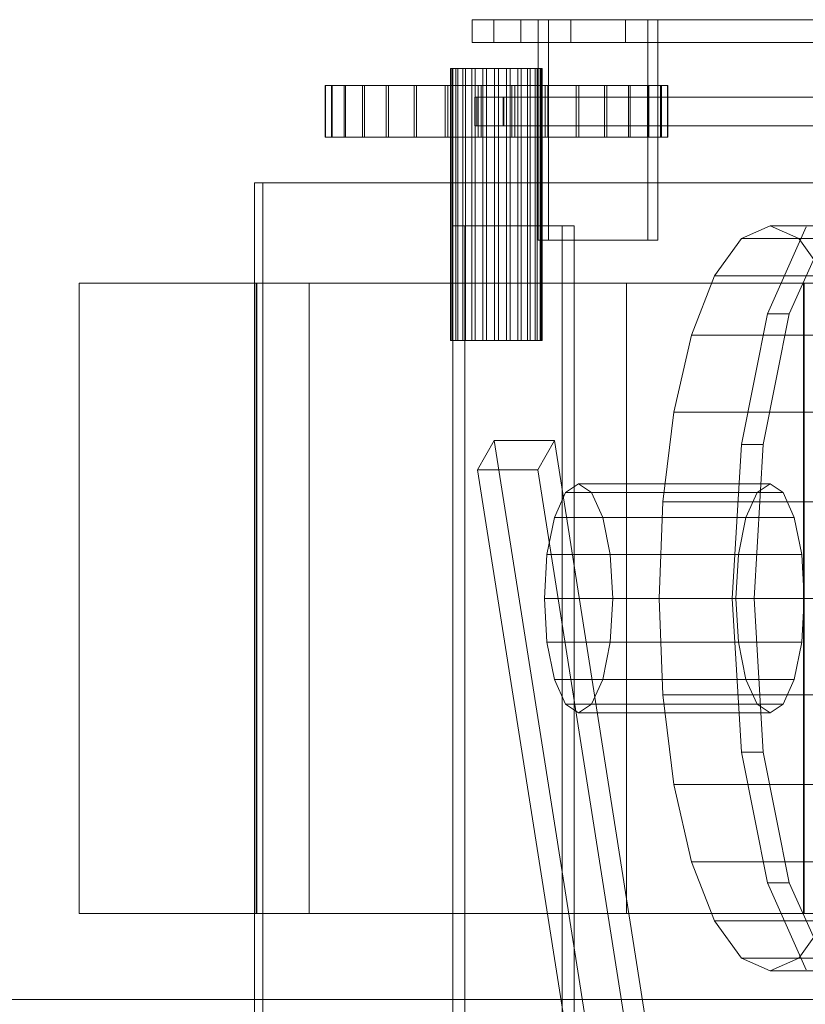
# Model space of a CAD drawing. Header units: millimetres. Extents: x -4395 to 65662, y -65530 to 6847.
# Tile 731 of 1034: x 23414 to 23688, y -17512 to -17168. Entities that reach past the tile are written whole.
import ezdxf

# ---------------------------------------------------------------- set-up
doc = ezdxf.new("R2010")
doc.units = ezdxf.units.MM
doc.layers.add('COTAS_O', color=1, linetype='Continuous', lineweight=0)
doc.layers.add('superior_C02', color=7, linetype='Continuous', lineweight=0)
doc.dimstyles.new('R19_100', dxfattribs={"dimtxt": 250, "dimasz": 150, "dimexe": 150, "dimexo": 80, "dimgap": 100, "dimtad": 1, "dimtih": 1, "dimtoh": 1, "dimdsep": 46, "dimcen": 0.09, "dimadec": 0, "dimazin": 0, "dimtfac": 1, "dimtdec": 4, "dimtofl": 0, "dimtmove": 0, "dimatfit": 3, "dimfxl": 1, "dimtolj": 1, "dimtzin": 0, "dimarcsym": 0})

# ---------------------------------------------------------------- blocks, each defined once
blk = doc.blocks.new('DIM_R33_39')
at = {"layer": 'COTAS_O'}
for p, q in [((23050.07, -17510), (23005.07, -17660)), ((23750.07, -17510), (23050.07, -17510)), ((23050.07, -19480), (23050.07, -17510)), ((23050.07, -17510), (23095.07, -17660)), ((23050.07, -19480), (23005.07, -19330)), ((23050.07, -19480), (23095.07, -19330)), ((23750.07, -19480), (23050.07, -19480))]:
    blk.add_line(p, q, dxfattribs=at)
blk.add_text('1970 O', height=250, rotation=90, dxfattribs=at).set_placement((22950.07, -18495))

msp = doc.modelspace()

# ---------------------------------------------------------------- linework, layer by layer
at = {"layer": 'superior_C02'}
for p, q in [((23589.024, -17168), (23572.11, -17168)), ((23572.11, -17168), (23572.11, -17176)), ((23572.11, -17168), (24571.61, -17168)), ((23598.744, -17168), (23579.653, -17168)), ((23579.653, -17168), (23579.653, -17176)), ((23606.478, -17168), (23579.653, -17168)), ((23589.024, -17176), (23589.024, -17168)), ((24588.525, -17168), (23589.024, -17168)), ((23633.326, -17168), (23595.144, -17168)), ((23595.144, -17168), (23595.144, -17245)), ((23598.721, -17168), (23595.144, -17168)), ((23598.721, -17245), (23598.721, -17168)), ((23598.721, -17168), (23636.903, -17168)), ((23598.744, -17176), (23598.744, -17168)), ((23598.744, -17168), (23625.569, -17168)), ((23606.478, -17176), (23606.478, -17168)), ((23606.478, -17168), (23625.569, -17168)), ((23625.569, -17168), (23625.569, -17176)), ((23633.326, -17245), (23633.326, -17168)), ((23633.326, -17168), (23636.903, -17168)), ((23636.903, -17168), (23636.903, -17245)), ((23572.11, -17176), (23589.024, -17176)), ((23572.11, -17176), (24571.61, -17176)), ((23579.653, -17176), (23598.744, -17176)), ((23579.653, -17176), (23606.478, -17176)), ((23589.024, -17176), (24588.525, -17176)), ((23625.569, -17176), (23598.744, -17176)), ((23625.569, -17176), (23606.478, -17176)), ((23564.956, -17185), (23564.58, -17185)), ((23564.58, -17185), (23565.294, -17185)), ((23564.58, -17280), (23564.58, -17185)), ((23566.395, -17185), (23564.956, -17185)), ((23564.956, -17280), (23564.956, -17185)), ((23565.294, -17185), (23567.049, -17185)), ((23565.294, -17280), (23565.294, -17185)), ((23568.801, -17185), (23566.395, -17185)), ((23566.395, -17280), (23566.395, -17185)), ((23567.049, -17185), (23569.725, -17185)), ((23567.049, -17280), (23567.049, -17185)), ((23572.008, -17185), (23568.801, -17185)), ((23568.801, -17280), (23568.801, -17185)), ((23569.725, -17185), (23573.139, -17185)), ((23569.725, -17280), (23569.725, -17185)), ((23575.798, -17185), (23572.008, -17185)), ((23572.008, -17280), (23572.008, -17185)), ((23573.139, -17185), (23577.06, -17185)), ((23573.139, -17280), (23573.139, -17185)), ((23579.913, -17185), (23575.798, -17185)), ((23575.798, -17280), (23575.798, -17185)), ((23577.06, -17185), (23581.22, -17185)), ((23577.06, -17280), (23577.06, -17185)), ((23584.073, -17185), (23579.913, -17185)), ((23579.913, -17280), (23579.913, -17185)), ((23581.22, -17185), (23585.336, -17185)), ((23581.22, -17280), (23581.22, -17185)), ((23587.994, -17185), (23584.073, -17185)), ((23584.073, -17280), (23584.073, -17185)), ((23585.336, -17185), (23589.126, -17185)), ((23585.336, -17280), (23585.336, -17185)), ((23591.409, -17185), (23587.994, -17185)), ((23587.994, -17280), (23587.994, -17185)), ((23589.126, -17185), (23592.333, -17185)), ((23589.126, -17280), (23589.126, -17185)), ((23594.085, -17185), (23591.409, -17185)), ((23591.409, -17280), (23591.409, -17185)), ((23592.333, -17185), (23594.738, -17185)), ((23592.333, -17280), (23592.333, -17185)), ((23595.84, -17185), (23594.085, -17185)), ((23594.085, -17280), (23594.085, -17185)), ((23594.738, -17185), (23596.178, -17185)), ((23594.738, -17280), (23594.738, -17185)), ((23596.554, -17185), (23595.84, -17185)), ((23595.84, -17185), (23595.84, -17280)), ((23596.178, -17185), (23596.554, -17185)), ((23596.178, -17280), (23596.178, -17185)), ((23596.554, -17280), (23596.554, -17185)), ((23523.011, -17191), (23520.81, -17191)), ((23520.81, -17191), (23520.906, -17191)), ((23520.81, -17209), (23520.81, -17191)), ((23520.906, -17191), (23523.294, -17191)), ((23520.906, -17209), (23520.906, -17191)), ((23527.423, -17191), (23523.011, -17191)), ((23523.011, -17209), (23523.011, -17191)), ((23523.294, -17191), (23527.883, -17191)), ((23523.294, -17209), (23523.294, -17191)), ((23533.878, -17191), (23527.423, -17191)), ((23527.423, -17209), (23527.423, -17191)), ((23527.883, -17191), (23534.497, -17191)), ((23527.883, -17209), (23527.883, -17191)), ((23542.128, -17191), (23533.878, -17191)), ((23533.878, -17209), (23533.878, -17191)), ((23534.497, -17191), (23542.881, -17191)), ((23534.497, -17209), (23534.497, -17191)), ((23551.854, -17191), (23542.128, -17191)), ((23542.128, -17209), (23542.128, -17191)), ((23542.881, -17191), (23552.714, -17191)), ((23542.881, -17209), (23542.881, -17191)), ((23562.684, -17191), (23551.854, -17191)), ((23551.854, -17209), (23551.854, -17191)), ((23552.714, -17191), (23563.617, -17191)), ((23552.714, -17209), (23552.714, -17191)), ((23574.201, -17191), (23562.684, -17191)), ((23562.684, -17209), (23562.684, -17191)), ((23563.617, -17191), (23575.171, -17191)), ((23563.617, -17209), (23563.617, -17191)), ((23585.962, -17191), (23574.201, -17191)), ((23574.201, -17209), (23574.201, -17191)), ((23575.171, -17191), (23586.933, -17191)), ((23575.171, -17209), (23575.171, -17191)), ((23597.517, -17191), (23585.962, -17191)), ((23585.962, -17209), (23585.962, -17191)), ((23586.933, -17191), (23598.45, -17191)), ((23586.933, -17209), (23586.933, -17191)), ((23608.42, -17191), (23597.517, -17191)), ((23597.517, -17209), (23597.517, -17191)), ((23598.45, -17191), (23609.28, -17191)), ((23598.45, -17209), (23598.45, -17191)), ((23618.252, -17191), (23608.42, -17191)), ((23608.42, -17209), (23608.42, -17191)), ((23609.28, -17191), (23619.006, -17191)), ((23609.28, -17209), (23609.28, -17191)), ((23626.637, -17191), (23618.252, -17191)), ((23618.252, -17209), (23618.252, -17191)), ((23619.006, -17191), (23627.255, -17191)), ((23619.006, -17209), (23619.006, -17191)), ((23633.251, -17191), (23626.637, -17191)), ((23626.637, -17209), (23626.637, -17191)), ((23627.255, -17191), (23633.71, -17191)), ((23627.255, -17209), (23627.255, -17191)), ((23637.84, -17191), (23633.251, -17191)), ((23633.251, -17209), (23633.251, -17191)), ((23633.71, -17191), (23638.123, -17191)), ((23633.71, -17209), (23633.71, -17191)), ((23640.228, -17191), (23637.84, -17191)), ((23637.84, -17191), (23637.84, -17209)), ((23638.123, -17191), (23640.324, -17191)), ((23638.123, -17209), (23638.123, -17191)), ((23640.324, -17191), (23640.228, -17191)), ((23640.228, -17209), (23640.228, -17191)), ((23640.324, -17209), (23640.324, -17191)), ((23573.713, -17195), (23572.992, -17195)), ((23572.992, -17195), (23572.992, -17205)), ((23572.992, -17195), (24567.683, -17195)), ((23573.713, -17205), (23573.713, -17195)), ((24568.404, -17195), (23573.713, -17195)), ((23583.132, -17195), (23582.888, -17195)), ((23582.888, -17195), (23582.888, -17205)), ((23582.888, -17195), (24584.017, -17195)), ((23583.132, -17205), (23583.132, -17195)), ((24584.262, -17195), (23583.132, -17195)), ((23572.992, -17205), (23573.713, -17205)), ((23572.992, -17205), (24567.683, -17205)), ((23573.713, -17205), (24568.404, -17205)), ((23582.888, -17205), (23583.132, -17205)), ((23582.888, -17205), (24584.017, -17205)), ((23583.132, -17205), (24584.262, -17205)), ((23520.906, -17209), (23520.81, -17209)), ((23520.81, -17209), (23523.011, -17209)), ((23523.294, -17209), (23520.906, -17209)), ((23523.011, -17209), (23527.423, -17209)), ((23527.883, -17209), (23523.294, -17209)), ((23527.423, -17209), (23533.878, -17209)), ((23534.497, -17209), (23527.883, -17209)), ((23533.878, -17209), (23542.128, -17209)), ((23542.881, -17209), (23534.497, -17209)), ((23542.128, -17209), (23551.854, -17209)), ((23552.714, -17209), (23542.881, -17209)), ((23551.854, -17209), (23562.684, -17209)), ((23563.617, -17209), (23552.714, -17209)), ((23562.684, -17209), (23574.201, -17209)), ((23575.171, -17209), (23563.617, -17209)), ((23574.201, -17209), (23585.962, -17209)), ((23586.933, -17209), (23575.171, -17209)), ((23585.962, -17209), (23597.517, -17209)), ((23598.45, -17209), (23586.933, -17209)), ((23597.517, -17209), (23608.42, -17209)), ((23609.28, -17209), (23598.45, -17209)), ((23608.42, -17209), (23618.252, -17209)), ((23619.006, -17209), (23609.28, -17209)), ((23618.252, -17209), (23626.637, -17209)), ((23627.255, -17209), (23619.006, -17209)), ((23626.637, -17209), (23633.251, -17209)), ((23633.71, -17209), (23627.255, -17209)), ((23633.251, -17209), (23637.84, -17209)), ((23638.123, -17209), (23633.71, -17209)), ((23637.84, -17209), (23640.228, -17209)), ((23640.324, -17209), (23638.123, -17209)), ((23640.228, -17209), (23640.324, -17209)), ((24221.566, -17225), (23496.108, -17225)), ((23496.108, -17225), (23496.108, -17515)), ((23499.089, -17225), (23496.108, -17225)), ((23499.089, -17515), (23499.089, -17225)), ((23499.089, -17225), (24224.547, -17225)), ((23603.493, -17240), (23565.311, -17240)), ((23565.311, -17240), (23565.311, -17585)), ((23569.484, -17240), (23565.311, -17240)), ((23569.484, -17585), (23569.484, -17240)), ((23569.484, -17240), (23607.666, -17240)), ((23603.493, -17585), (23603.493, -17240)), ((23603.493, -17240), (23607.666, -17240)), ((23607.666, -17240), (23607.666, -17585)), ((23665.993, -17244.43), (23676.022, -17240)), ((23675.068, -17270.722), (23688.644, -17240.287)), ((23676.022, -17240), (23686.05, -17244.43)), ((24134.206, -17240), (23676.022, -17240)), ((23696.281, -17240.287), (23682.705, -17270.722)), ((23595.144, -17245), (23633.326, -17245)), ((23595.144, -17245), (23598.721, -17245)), ((23636.903, -17245), (23598.721, -17245)), ((23636.903, -17245), (23633.326, -17245)), ((23656.648, -17257.417), (23665.993, -17244.43)), ((23665.993, -17244.43), (24124.177, -17244.43)), ((23686.05, -17244.43), (23695.395, -17257.417)), ((23686.05, -17244.43), (24144.234, -17244.43)), ((23625.933, -17260), (23435.024, -17260)), ((23435.024, -17260), (23435.024, -17480)), ((23497.018, -17260), (23435.024, -17260)), ((23687.63, -17260), (23496.72, -17260)), ((23496.72, -17260), (23496.72, -17480)), ((23515.199, -17260), (23496.72, -17260)), ((23497.018, -17480), (23497.018, -17260)), ((23497.018, -17260), (23687.928, -17260)), ((23515.199, -17480), (23515.199, -17260)), ((23515.199, -17260), (23706.109, -17260)), ((23625.933, -17480), (23625.933, -17260)), ((23625.933, -17260), (23687.928, -17260)), ((23648.624, -17278.076), (23656.648, -17257.417)), ((23656.648, -17257.417), (24114.832, -17257.417)), ((23687.63, -17480), (23687.63, -17260)), ((23687.63, -17260), (23706.109, -17260)), ((23687.928, -17260), (23687.928, -17480)), ((23665.997, -17316.271), (23675.068, -17270.722)), ((23682.705, -17270.722), (23673.634, -17316.271)), ((23675.068, -17270.722), (23682.705, -17270.722)), ((23565.294, -17280), (23564.58, -17280)), ((23564.58, -17280), (23564.956, -17280)), ((23564.956, -17280), (23566.395, -17280)), ((23567.049, -17280), (23565.294, -17280)), ((23566.395, -17280), (23568.801, -17280)), ((23569.725, -17280), (23567.049, -17280)), ((23568.801, -17280), (23572.008, -17280)), ((23573.139, -17280), (23569.725, -17280)), ((23572.008, -17280), (23575.798, -17280)), ((23577.06, -17280), (23573.139, -17280)), ((23575.798, -17280), (23579.913, -17280)), ((23581.22, -17280), (23577.06, -17280)), ((23579.913, -17280), (23584.073, -17280)), ((23585.336, -17280), (23581.22, -17280)), ((23584.073, -17280), (23587.994, -17280)), ((23589.126, -17280), (23585.336, -17280)), ((23587.994, -17280), (23591.409, -17280)), ((23592.333, -17280), (23589.126, -17280)), ((23591.409, -17280), (23594.085, -17280)), ((23594.738, -17280), (23592.333, -17280)), ((23594.085, -17280), (23595.84, -17280)), ((23596.178, -17280), (23594.738, -17280)), ((23595.84, -17280), (23596.554, -17280)), ((23596.554, -17280), (23596.178, -17280)), ((23642.466, -17305), (23648.624, -17278.076)), ((23648.624, -17278.076), (24106.808, -17278.076)), ((23638.595, -17336.354), (23642.466, -17305)), ((23642.466, -17305), (24100.65, -17305)), ((23579.782, -17314.864), (23573.984, -17325.136)), ((23600.782, -17314.864), (23579.782, -17314.864)), ((23619.125, -17564.864), (23579.782, -17314.864)), ((23594.984, -17325.136), (23600.782, -17314.864)), ((23640.125, -17564.864), (23600.782, -17314.864)), ((23662.812, -17370), (23665.997, -17316.271)), ((23665.997, -17316.271), (23673.634, -17316.271)), ((23673.634, -17316.271), (23670.448, -17370)), ((23573.984, -17325.136), (23594.984, -17325.136)), ((23573.984, -17325.136), (23613.326, -17575.136)), ((23634.326, -17575.136), (23594.984, -17325.136)), ((23604.641, -17333.045), (23609.203, -17330)), ((23609.203, -17330), (23613.766, -17333.045)), ((23676.022, -17330), (23609.203, -17330)), ((23676.022, -17330), (23671.459, -17333.045)), ((23680.584, -17333.045), (23676.022, -17330)), ((23600.773, -17341.716), (23604.641, -17333.045)), ((23604.641, -17333.045), (23671.459, -17333.045)), ((23613.766, -17333.045), (23617.634, -17341.716)), ((23613.766, -17333.045), (23680.584, -17333.045)), ((23671.459, -17333.045), (23667.592, -17341.716)), ((23684.452, -17341.716), (23680.584, -17333.045)), ((23637.275, -17370), (23638.595, -17336.354)), ((23638.595, -17336.354), (24096.779, -17336.354)), ((23598.189, -17354.693), (23600.773, -17341.716)), ((23600.773, -17341.716), (23667.592, -17341.716)), ((23617.634, -17341.716), (23620.218, -17354.693)), ((23617.634, -17341.716), (23684.452, -17341.716)), ((23667.592, -17341.716), (23665.007, -17354.693)), ((23687.036, -17354.693), (23684.452, -17341.716)), ((23597.281, -17370), (23598.189, -17354.693)), ((23598.189, -17354.693), (23665.007, -17354.693)), ((23620.218, -17354.693), (23621.125, -17370)), ((23620.218, -17354.693), (23687.036, -17354.693)), ((23665.007, -17354.693), (23664.1, -17370)), ((23687.944, -17370), (23687.036, -17354.693)), ((23598.189, -17385.307), (23597.281, -17370)), ((23597.281, -17370), (23664.1, -17370)), ((23621.125, -17370), (23620.218, -17385.307)), ((23621.125, -17370), (23687.944, -17370)), ((23638.595, -17403.646), (23637.275, -17370)), ((23637.275, -17370), (24095.459, -17370)), ((23665.997, -17423.729), (23662.812, -17370)), ((23662.812, -17370), (23670.448, -17370)), ((23664.1, -17370), (23665.007, -17385.307)), ((23670.448, -17370), (23673.634, -17423.729)), ((23687.036, -17385.307), (23687.944, -17370)), ((23600.773, -17398.284), (23598.189, -17385.307)), ((23598.189, -17385.307), (23665.007, -17385.307)), ((23620.218, -17385.307), (23617.634, -17398.284)), ((23620.218, -17385.307), (23687.036, -17385.307)), ((23665.007, -17385.307), (23667.592, -17398.284)), ((23684.452, -17398.284), (23687.036, -17385.307)), ((23604.641, -17406.955), (23600.773, -17398.284)), ((23600.773, -17398.284), (23667.592, -17398.284)), ((23617.634, -17398.284), (23613.766, -17406.955)), ((23617.634, -17398.284), (23684.452, -17398.284)), ((23667.592, -17398.284), (23671.459, -17406.955)), ((23680.584, -17406.955), (23684.452, -17398.284)), ((23642.466, -17435), (23638.595, -17403.646)), ((23638.595, -17403.646), (24096.779, -17403.646)), ((23609.203, -17410), (23604.641, -17406.955)), ((23604.641, -17406.955), (23671.459, -17406.955)), ((23613.766, -17406.955), (23609.203, -17410)), ((23613.766, -17406.955), (23680.584, -17406.955)), ((23671.459, -17406.955), (23676.022, -17410)), ((23676.022, -17410), (23680.584, -17406.955)), ((23609.203, -17410), (23676.022, -17410)), ((23675.068, -17469.278), (23665.997, -17423.729)), ((23665.997, -17423.729), (23673.634, -17423.729)), ((23673.634, -17423.729), (23682.705, -17469.278)), ((23648.624, -17461.924), (23642.466, -17435)), ((23642.466, -17435), (24100.65, -17435)), ((23656.648, -17482.583), (23648.624, -17461.924)), ((23648.624, -17461.924), (24106.808, -17461.924)), ((23688.644, -17499.713), (23675.068, -17469.278)), ((23675.068, -17469.278), (23682.705, -17469.278)), ((23682.705, -17469.278), (23696.281, -17499.713)), ((23435.024, -17480), (23625.933, -17480)), ((23435.024, -17480), (23497.018, -17480)), ((23496.72, -17480), (23687.63, -17480)), ((23496.72, -17480), (23515.199, -17480)), ((23687.928, -17480), (23497.018, -17480)), ((23706.109, -17480), (23515.199, -17480)), ((23687.928, -17480), (23625.933, -17480)), ((23706.109, -17480), (23687.63, -17480)), ((23665.993, -17495.57), (23656.648, -17482.583)), ((23656.648, -17482.583), (24114.832, -17482.583)), ((23695.395, -17482.583), (23686.05, -17495.57)), ((23676.022, -17500), (23665.993, -17495.57)), ((23665.993, -17495.57), (24124.177, -17495.57)), ((23686.05, -17495.57), (23676.022, -17500)), ((23686.05, -17495.57), (24144.234, -17495.57)), ((23676.022, -17500), (24134.206, -17500))]:
    msp.add_line(p, q, dxfattribs=at)

# ---------------------------------------------------------------- dimensions: what is measured, and where the dimension line sits
at = {"layer": 'COTAS_O'}
dim = msp.add_aligned_dim(p1=(23750.067, -19480), p2=(23750.067, -17510), distance=700, text='<> O', dimstyle='R19_100', dxfattribs=at)
dim.commit()
dim.dimension.update_dxf_attribs({"geometry": 'DIM_R33_39', "text_midpoint": (23050.067, -18495)})

doc.saveas('drawing.dxf')
